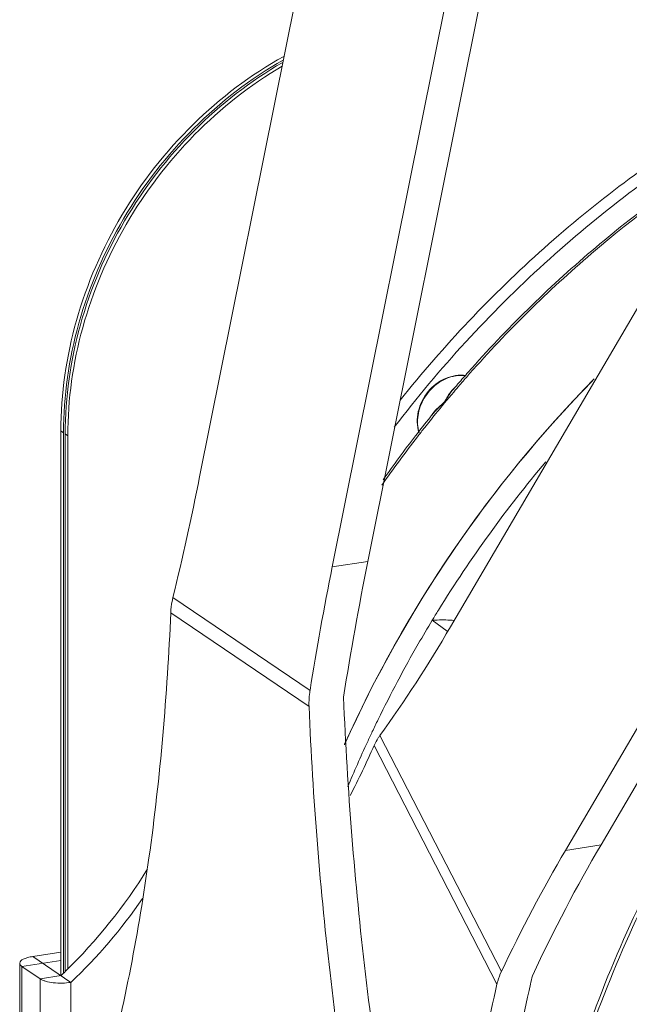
# Model space of a CAD drawing. Header units: millimetres. Extents: x 29170 to 33192, y 36 to 3108.
# Tile 272 of 282: x 32253 to 32332, y 2885 to 3013. Entities that reach past the tile are written whole.
import ezdxf

# ---------------------------------------------------------------- set-up
doc = ezdxf.new("R2010")
doc.units = ezdxf.units.MM
doc.layers.add('细实线', color=7, linetype='Continuous', lineweight=13)

msp = doc.modelspace()

# ---------------------------------------------------------------- linework, layer by layer
at = {"layer": '细实线'}
for p, q in [((32275.931, 2953.989), (32295.056, 3049.302)), ((32293.171, 2942.292), (32312.296, 3037.606)), ((32316.705, 3037.285), (32297.788, 2943.008)), ((32308.544, 2934.511), (32345.523, 2997.593)), ((32323.479, 2905.461), (32360.458, 2968.543)), ((32364.636, 2968.508), (32328.097, 2906.177)), ((32309.177, 2965.689), (32309.218, 2965.737)), ((32309.879, 2966.09), (32309.745, 2965.935)), ((32305.878, 2961.716), (32305.912, 2961.757)), ((32257.892, 2959.949), (32257.91, 2889.191)), ((32257.892, 2959.949), (32258.237, 2959.715)), ((32258.237, 2959.715), (32258.255, 2889.549)), ((32258.47, 2889.774), (32258.453, 2959.569)), ((32258.797, 2959.335), (32258.453, 2959.569)), ((32258.815, 2890.135), (32258.797, 2959.335)), ((32293.171, 2942.292), (32297.788, 2943.008)), ((32272.466, 2938.332), (32290.275, 2926.25)), ((32272.181, 2936.345), (32290.149, 2924.154)), ((32306.166, 2935.366), (32308.108, 2933.925)), ((32308.108, 2933.925), (32308.163, 2933.884)), ((32299.367, 2920.397), (32315.146, 2889.707)), ((32298.61, 2919.102), (32314.568, 2888.064)), ((32323.479, 2905.461), (32328.097, 2906.177)), ((32252.835, 2890.379), (32257.91, 2891.166)), ((32254.249, 2891.676), (32257.909, 2892.244)), ((32254.249, 2891.676), (32259.206, 2888.314)), ((32252.554, 2843.498), (32252.542, 2890.798)), ((32252.847, 2843.079), (32252.835, 2890.379)), ((32255.206, 2888.771), (32252.835, 2890.379)), ((32255.206, 2888.771), (32257.913, 2889.191)), ((32255.217, 2841.471), (32255.206, 2888.771)), ((32259.218, 2841.014), (32259.206, 2888.314))]:
    msp.add_line(p, q, dxfattribs=at)
for centre, radius, start, end in [((32443.913, 2852.169), 163.523, 135.52571, 155.78457), ((32310.001, 2962.12), 5.058, 101.41167, 104.62956), ((32432.045, 2860.347), 161.844, 138.50029, 139.19144), ((32432.54, 2860.013), 162.167, 138.53139, 139.14691), ((32309.95, 2962.738), 4.437, 82.2588, 89.14845), ((32443.916, 2852.167), 163.525, 135.65498, 155.80271), ((32432.163, 2860.246), 162, 139.39149, 139.6228), ((32432.65, 2859.919), 162.311, 139.21944, 139.65034), ((32432.127, 2860.277), 161.953, 139.19138, 139.36935), ((32432.803, 2859.79), 162.511, 139.65062, 140.95537), ((32432.718, 2859.792), 162.717, 141.21604, 142.28234), ((32433.114, 2859.537), 162.912, 140.95524, 141.7427), ((32432.527, 2859.945), 162.472, 140.94303, 141.19712), ((32433.291, 2859.398), 163.138, 141.74263, 142.2909), ((32433.534, 2859.211), 163.444, 142.2914, 145.01382), ((32433.016, 2859.563), 163.092, 142.28266, 144.7836), ((32446.439, 2850.451), 163.972, 139.95204, 148.2772), ((32446.293, 2850.548), 163.798, 148.27916, 148.81364), ((32445.857, 2850.813), 163.288, 148.81384, 150.07296), ((32445.745, 2850.872), 163.161, 150.07145, 153.97339), ((32300.655, 2924.574), 10.515, 170.83068, 182.28853), ((32444.908, 2851.289), 162.226, 153.97577, 154.5936), ((32444.558, 2851.455), 161.839, 154.59362, 155.12339), ((32443.638, 2851.877), 160.826, 155.12191, 157.38577), ((32189.848, 2967.024), 118.852, 332.73195, 336.22124), ((32209.777, 2939.733), 69.797, 314.26323, 328.30186), ((32211.224, 2938.717), 69.59, 313.58953, 325.38784), ((32210.667, 2938.852), 68.545, 313.57226, 314.24423), ((32539.473, 2838.962), 225.951, 167.16063, 167.44647)]:
    msp.add_arc(centre, radius, start, end, dxfattribs=at)
for centre, major_axis, ratio, start_param, end_param in [((32189.73, 3012.473), (16.217, 203.717), 0.4579383, -1.9065898, -1.8253394), ((32379.371, 2883.808), (16.217, 203.717), 0.4579383, 1.3162533, 1.3975036), ((32383.989, 2884.524), (16.217, 203.717), 0.4579383, 1.3162533, 1.405468), ((32233.868, 3079.759), (5.404, 202.217), 0.5496208, -2.4636466, -2.3573243), ((32398.154, 2760.213), (5.404, 202.217), 0.5496208, 0.7842683, 0.8905906), ((32402.773, 2760.929), (5.404, 202.217), 0.5496208, 0.7842683, 0.8986138)]:
    msp.add_ellipse(centre, major_axis=major_axis, ratio=ratio, start_param=start_param, end_param=end_param, dxfattribs=at)
for points, knots in [([(32257.892, 2959.949), (32257.891, 2964.78), (32259.331, 2974.625), (32265.299, 2988.341), (32274.567, 3000.175), (32282.581, 3006.232), (32286.869, 3008.618)], [0, 0, 0, 0, 0.2451672, 0.497375, 0.7509978, 1, 1, 1, 1]), ([(32258.237, 2959.715), (32258.236, 2964.504), (32259.651, 2974.263), (32265.52, 2987.879), (32274.647, 2999.662), (32282.547, 3005.731), (32286.779, 3008.139)], [0, 0, 0, 0, 0.2450894, 0.4972006, 0.7508188, 1, 1, 1, 1]), ([(32258.453, 2959.569), (32258.451, 2964.332), (32259.851, 2974.037), (32265.66, 2987.59), (32274.698, 2999.341), (32282.527, 3005.417), (32286.725, 3007.838)], [0, 0, 0, 0, 0.2450419, 0.4970933, 0.7507082, 1, 1, 1, 1]), ([(32258.797, 2959.335), (32258.796, 2964.056), (32260.171, 2973.675), (32265.883, 2987.127), (32274.781, 2998.827), (32282.496, 3004.912), (32286.639, 3007.353)], [0, 0, 0, 0, 0.2449674, 0.4969242, 0.7505333, 1, 1, 1, 1]), ([(32301.216, 2960.441), (32307.075, 2968.086), (32320.072, 2982.265), (32335.409, 2993.888), (32343.48, 2998.878)], [0, 0, 0, 0, 0.5037422, 1, 1, 1, 1]), ([(32301.993, 2963.962), (32307.656, 2971.045), (32320.093, 2984.197), (32334.586, 2995.055), (32342.187, 2999.755)], [0, 0, 0, 0, 0.5036711, 1, 1, 1, 1]), ([(32310.83, 2967.588), (32315.803, 2973.208), (32326.474, 2983.702), (32338.53, 2992.577), (32344.805, 2996.514)], [0, 0, 0, 0, 0.503231, 1, 1, 1, 1]), ([(32344.51, 2996.061), (32338.332, 2992.143), (32326.457, 2983.336), (32315.934, 2972.956), (32311.026, 2967.402)], [0, 0, 0, 0, 0.4967577, 1, 1, 1, 1]), ([(32304.426, 2959.729), (32304.16, 2960.606), (32304.14, 2962.583), (32305.453, 2965.189), (32307.738, 2966.975), (32309.665, 2967.278), (32310.548, 2967.148)], [0, 0, 0, 0, 0.2466043, 0.504976, 0.7600409, 1, 1, 1, 1]), ([(32308.723, 2967.015), (32307.986, 2966.822), (32306.558, 2966.088), (32304.992, 2964.279), (32304.175, 2962.047), (32304.246, 2960.463), (32304.45, 2959.746)], [0, 0, 0, 0, 0.2468978, 0.5037969, 0.7584556, 1, 1, 1, 1]), ([(32309.189, 2965.678), (32308.965, 2965.491), (32308.694, 2965.203), (32308.463, 2964.886), (32308.407, 2964.804)], [0, 0, 0, 0, 0.7449862, 1, 1, 1, 1]), ([(32308.752, 2965.192), (32308.563, 2964.969), (32308.203, 2964.475), (32307.92, 2963.928), (32307.717, 2963.684)], [0, 0, 0, 0, 0.4792122, 1, 1, 1, 1]), ([(32308.407, 2964.804), (32308.288, 2964.632), (32308.124, 2964.358), (32307.909, 2963.976), (32307.793, 2963.776), (32307.717, 2963.684)], [0, 0, 0, 0, 0.4763912, 0.7279673, 1, 1, 1, 1]), ([(32307.717, 2963.684), (32307.647, 2963.601), (32307.486, 2963.459), (32307.174, 2963.192), (32306.66, 2962.738), (32306.276, 2962.293), (32306.064, 2961.974)], [0, 0, 0, 0, 0.137095, 0.2676501, 0.518352, 1, 1, 1, 1]), ([(32307.717, 2963.684), (32307.506, 2963.431), (32306.999, 2963.03), (32306.561, 2962.56), (32306.364, 2962.318)], [0, 0, 0, 0, 0.5142066, 1, 1, 1, 1]), ([(32272.466, 2938.332), (32272.426, 2938.167), (32272.283, 2937.512), (32272.203, 2936.844), (32272.181, 2936.345)], [0, 0, 0, 0, 0.2539459, 1, 1, 1, 1]), ([(32272.181, 2936.345), (32271.723, 2925.692), (32270.004, 2905.452), (32266.211, 2885.472), (32263.766, 2876.168)], [0, 0, 0, 0, 0.5257006, 1, 1, 1, 1]), ([(32306.166, 2935.366), (32306.381, 2935.377), (32307.332, 2935.414), (32308.286, 2935.403), (32309.02, 2935.345)], [0, 0, 0, 0, 0.2259836, 1, 1, 1, 1]), ([(32294.64, 2925.376), (32295.119, 2913.355), (32297.057, 2889.177), (32300.785, 2865.211), (32303.109, 2853.236)], [0, 0, 0, 0, 0.4965347, 1, 1, 1, 1]), ([(32290.149, 2924.154), (32290.639, 2912.218), (32292.583, 2888.215), (32296.29, 2864.423), (32298.598, 2852.536)], [0, 0, 0, 0, 0.4966117, 1, 1, 1, 1]), ([(32299.367, 2920.397), (32299.29, 2920.289), (32299.006, 2919.877), (32298.759, 2919.438), (32298.61, 2919.102)], [0, 0, 0, 0, 0.2653906, 1, 1, 1, 1]), ([(32339.626, 2910.547), (32333.984, 2900.996), (32324.702, 2880.886), (32319.795, 2859.27), (32318.579, 2848.457)], [0, 0, 0, 0, 0.5048297, 1, 1, 1, 1]), ([(32339.984, 2910.325), (32334.286, 2900.679), (32324.936, 2880.361), (32320.061, 2858.512), (32318.89, 2847.59)], [0, 0, 0, 0, 0.5049258, 1, 1, 1, 1]), ([(32254.249, 2891.676), (32254.013, 2891.64), (32253.678, 2891.572), (32253.262, 2891.435), (32252.884, 2891.274), (32252.542, 2891.03), (32252.542, 2890.798)], [0, 0, 0, 0, 0.3593614, 0.5149519, 0.6516445, 1, 1, 1, 1]), ([(32252.542, 2890.798), (32252.542, 2890.723), (32252.613, 2890.548), (32252.753, 2890.435), (32252.835, 2890.379)], [0, 0, 0, 0, 0.4316381, 1, 1, 1, 1]), ([(32255.206, 2888.771), (32255.301, 2888.706), (32255.53, 2888.59), (32256.095, 2888.396), (32256.956, 2888.245), (32258.064, 2888.196), (32258.831, 2888.255), (32259.206, 2888.314)], [0, 0, 0, 0, 0.0844295, 0.1873489, 0.4379727, 0.7216194, 1, 1, 1, 1]), ([(32314.568, 2888.064), (32314.599, 2888.201), (32314.744, 2888.764), (32314.956, 2889.31), (32315.146, 2889.707)], [0, 0, 0, 0, 0.2421596, 1, 1, 1, 1]), ([(32314.568, 2888.064), (32312.539, 2879.087), (32309.42, 2860.03), (32308.072, 2840.782), (32307.756, 2830.72)], [0, 0, 0, 0, 0.4775861, 1, 1, 1, 1]), ([(32318.924, 2888.073), (32316.947, 2879.192), (32313.902, 2860.363), (32312.58, 2841.351), (32312.268, 2831.42)], [0, 0, 0, 0, 0.4779862, 1, 1, 1, 1])]:
    msp.add_open_spline(points, degree=3, knots=knots, dxfattribs=at)
msp.add_open_spline([(32310.016, 2967.174), (32309.676, 2967.179), (32309.333, 2967.146), (32309, 2967.079)], degree=3, dxfattribs=at)

doc.saveas('drawing.dxf')
